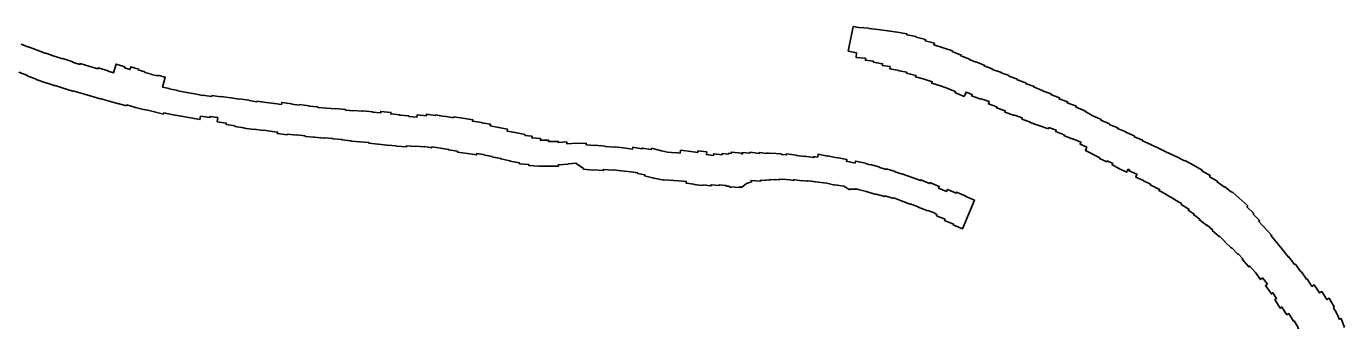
# Model space of a CAD drawing. Extents: x 2650582 to 3923188, y 277893 to 989177.
# Drawn here: x 3813483 to 3833817, y 348533 to 353068 of the extents above; entities that cross this region are included whole.
import ezdxf

# ---------------------------------------------------------------- set-up
doc = ezdxf.new("R2010")
doc.units = 0
doc.layers.add('Level 3', color=7, linetype='Continuous')

msp = doc.modelspace()

# ---------------------------------------------------------------- linework, layer by layer
at = {"layer": 'Level 3'}
for points in [[(3827948, 351989), (3827805, 352051), (3827811, 352065), (3827694, 352108), (3827694, 352109), (3827598, 352145), (3827448, 352192), (3827456, 352214), (3827315, 352258), (3827197, 352288), (3827205, 352313), (3827061, 352347), (3827064, 352360), (3826944, 352382), (3826945, 352388), (3826801, 352416), (3826808, 352448), (3826686, 352466), (3826689, 352493), (3826546, 352514), (3826548, 352534), (3826424, 352546), (3826427, 352576), (3826282, 352589), (3826289, 352660), (3826160, 352686), (3826236, 353068)], [(3826236, 353068), (3826323, 353050), (3826324, 353053), (3826478, 353039), (3826478, 353036), (3826618, 353022), (3826624, 353022), (3826773, 353000), (3826773, 352998), (3826913, 352978), (3826913, 352981), (3827066, 352951), (3827064, 352938), (3827207, 352910), (3827206, 352902), (3827352, 352865), (3827348, 352847), (3827489, 352811), (3827483, 352785), (3827627, 352739), (3827627, 352737), (3827766, 352693), (3827762, 352679), (3827903, 352626), (3827899, 352613), (3827936, 352598), (3828030, 352563), (3828029, 352559)], [(3815310, 352369), (3815209, 352396), (3815213, 352410), (3815094, 352445), (3815083, 352404), (3814997, 352431), (3815001, 352446), (3814867, 352487), (3814826, 352353), (3814743, 352377), (3814744, 352382), (3814589, 352427), (3814586, 352416), (3814448, 352456), (3814447, 352456), (3814314, 352495), (3814310, 352482), (3814197, 352518), (3814198, 352521), (3814046, 352572), (3814044, 352566), (3813912, 352611), (3813911, 352607), (3813782, 352654), (3813781, 352650), (3813649, 352701), (3813648, 352699), (3813516, 352750), (3813516, 352749), (3813401, 352793)], [(3828029, 352559), (3828127, 352517), (3828129, 352520), (3828258, 352470), (3828255, 352462), (3828382, 352414), (3828379, 352405), (3828522, 352355), (3828521, 352352), (3828642, 352309), (3828638, 352300), (3828771, 352253), (3828767, 352242), (3828900, 352199), (3828897, 352188), (3829030, 352140), (3829026, 352129), (3829158, 352082), (3829155, 352076), (3829288, 352028), (3829285, 352017), (3829418, 351967), (3829413, 351953), (3829544, 351905), (3829539, 351891), (3829680, 351836), (3829674, 351822), (3829811, 351768), (3829809, 351763), (3829925, 351692), (3830064, 351634), (3830059, 351621), (3830189, 351567), (3830186, 351558), (3830317, 351505), (3830313, 351494), (3830442, 351440), (3830441, 351435), (3830572, 351381), (3830567, 351369)], [(3813366, 352362), (3813498, 352311), (3813496, 352305), (3813635, 352252), (3813634, 352251), (3813785, 352196), (3813786, 352200), (3813926, 352153), (3813928, 352159), (3814048, 352118), (3814048, 352116), (3814200, 352068), (3814202, 352074), (3814344, 352031), (3814344, 352032), (3814465, 351997), (3814465, 351996), (3814620, 351951), (3814621, 351954), (3814759, 351914), (3814759, 351916), (3814891, 351878), (3814892, 351880), (3815026, 351841)], [(3818248, 351802), (3818248, 351795), (3818117, 351806), (3818117, 351808), (3817977, 351819), (3817977, 351826), (3817846, 351837), (3817847, 351843), (3817691, 351862), (3817690, 351855), (3817578, 351868), (3817579, 351874), (3817423, 351896), (3817418, 351863), (3817314, 351878), (3817314, 351878), (3817181, 351897), (3817180, 351893), (3817040, 351913), (3817039, 351906), (3816920, 351923), (3816921, 351928), (3816762, 351950), (3816762, 351947), (3816641, 351964), (3816641, 351966), (3816482, 351989), (3816481, 351982), (3816344, 352001), (3816341, 351986), (3816200, 352007), (3816200, 352005), (3816083, 352026), (3815958, 352048), (3815958, 352048), (3815820, 352073), (3815821, 352077), (3815687, 352104), (3815688, 352108), (3815585, 352132), (3815626, 352283), (3815506, 352315), (3815503, 352304), (3815412, 352328), (3815413, 352330), (3815308, 352358), (3815310, 352369)], [(3829842, 351204), (3829736, 351250), (3829750, 351284), (3829625, 351333), (3829625, 351331), (3829488, 351384), (3829493, 351397), (3829362, 351446), (3829369, 351468), (3829255, 351508), (3829249, 351491), (3829115, 351537), (3829114, 351535), (3828969, 351586), (3828971, 351594), (3828838, 351640), (3828845, 351659), (3828727, 351701), (3828725, 351695), (3828578, 351748), (3828583, 351764), (3828449, 351810), (3828454, 351827), (3828322, 351876), (3828333, 351909), (3828210, 351951), (3828208, 351947), (3828063, 351997), (3828070, 352019), (3827977, 352056), (3827948, 351989)], [(3815026, 351841), (3815031, 351857), (3815164, 351818), (3815164, 351820), (3815312, 351783), (3815312, 351785), (3815441, 351755), (3815440, 351754), (3815597, 351717), (3815601, 351734), (3815748, 351705), (3815748, 351706), (3815873, 351684), (3815873, 351684), (3816161, 351632), (3816170, 351685), (3816314, 351664), (3816316, 351679), (3816435, 351662), (3816426, 351597), (3816567, 351577), (3816564, 351557), (3816703, 351537), (3816701, 351525), (3816839, 351506), (3816838, 351501), (3816997, 351478), (3816998, 351485), (3817138, 351465), (3817139, 351469), (3817279, 351449), (3817279, 351449), (3817357, 351438), (3817354, 351419), (3817510, 351397), (3817511, 351408), (3817653, 351391), (3817653, 351395), (3817783, 351380), (3817782, 351373), (3817923, 351361), (3817922, 351359), (3818079, 351346)], [(3821176, 351402), (3821024, 351431), (3821024, 351430), (3820898, 351454), (3820903, 351483), (3820772, 351508), (3820773, 351511), (3820638, 351536), (3820642, 351560), (3820505, 351581), (3820506, 351587), (3820365, 351609), (3820368, 351628), (3820213, 351652), (3820213, 351651), (3820072, 351673), (3820070, 351660), (3819931, 351682), (3819931, 351681), (3819792, 351703), (3819791, 351695), (3819657, 351716), (3819653, 351691), (3819509, 351703), (3819507, 351671), (3819384, 351681), (3819385, 351687), (3819243, 351698), (3819244, 351706), (3819103, 351718), (3819105, 351743), (3818950, 351756), (3818948, 351734), (3818824, 351744), (3818825, 351751), (3818669, 351764), (3818669, 351759), (3818528, 351771), (3818528, 351768), (3818404, 351778), (3818405, 351789), (3818248, 351802)], [(3823569, 351115), (3823495, 351122), (3823495, 351120), (3823374, 351131), (3823280, 351150), (3823281, 351151), (3823127, 351190), (3823122, 351168), (3822980, 351193), (3822978, 351180), (3822839, 351204), (3822835, 351177), (3822693, 351195), (3822692, 351194), (3822551, 351212), (3822550, 351207), (3822410, 351218), (3822410, 351224), (3822253, 351235), (3822253, 351231), (3822120, 351241), (3822120, 351266), (3821967, 351264), (3821967, 351267), (3821821, 351257), (3821818, 351287), (3821688, 351279), (3821688, 351295), (3821536, 351295), (3821536, 351315), (3821413, 351314), (3821415, 351339), (3821281, 351348), (3821284, 351375), (3821173, 351385), (3821176, 351402)], [(3818079, 351346), (3818080, 351351), (3818210, 351340), (3818210, 351337), (3818350, 351326), (3818350, 351318), (3818490, 351306), (3818489, 351299), (3818630, 351288), (3818630, 351287), (3818766, 351276), (3818766, 351266), (3818908, 351254), (3818908, 351250), (3819048, 351238), (3819048, 351236), (3819190, 351225), (3819190, 351224), (3819345, 351211), (3819347, 351229), (3819488, 351217), (3819489, 351220), (3819625, 351209), (3819626, 351214), (3819735, 351197), (3819737, 351211), (3819872, 351190), (3819872, 351191), (3819995, 351172), (3819994, 351166), (3820135, 351144), (3820133, 351130), (3820287, 351106), (3820288, 351108), (3820429, 351086), (3820432, 351109), (3820536, 351093), (3820535, 351086), (3820666, 351062), (3820665, 351058), (3820803, 351032), (3820801, 351025), (3820942, 350998), (3820941, 350992), (3821091, 350963), (3821089, 350950)], [(3830476, 350868), (3830452, 350819), (3830326, 350880), (3830328, 350885), (3830231, 350933), (3830240, 350953), (3830156, 350994), (3830149, 350979), (3830037, 351034), (3830041, 351042), (3829929, 351097), (3829931, 351100), (3829818, 351155), (3829842, 351204)], [(3830567, 351369), (3830701, 351313), (3830698, 351305), (3830826, 351249), (3830825, 351247), (3830926, 351202), (3830925, 351200), (3831091, 351117), (3831094, 351121), (3831211, 351060), (3831219, 351062), (3831349, 350998), (3831351, 351000), (3831486, 350931), (3831485, 350929), (3831619, 350854), (3831614, 350842), (3831743, 350768), (3831735, 350751), (3831855, 350681), (3831849, 350670), (3831962, 350591), (3831967, 350596), (3832066, 350517), (3832092, 350507), (3832323, 350304), (3832307, 350285), (3832415, 350185), (3832406, 350174), (3832505, 350075), (3832495, 350063), (3832691, 349851), (3832682, 349841), (3832786, 349716), (3832852, 349636), (3832951, 349509), (3832958, 349514), (3833043, 349399), (3833054, 349408)], [(3825689, 351053), (3825632, 351062), (3825630, 351046), (3825488, 351068), (3825487, 351061), (3825360, 351080), (3825361, 351084), (3825206, 351102), (3825204, 351086), (3825126, 351095), (3825127, 351103), (3824968, 351115), (3824967, 351111), (3824928, 351115), (3824928, 351114), (3824903, 351115), (3824903, 351110), (3824788, 351123), (3824787, 351111), (3824646, 351127), (3824645, 351115), (3824531, 351124), (3824529, 351101), (3824514, 351102), (3824516, 351112), (3824358, 351130), (3824356, 351109), (3824315, 351112), (3824313, 351097), (3824217, 351109), (3824215, 351090), (3824087, 351105), (3824084, 351078), (3823973, 351091), (3823978, 351133), (3823841, 351149), (3823838, 351126), (3823731, 351138), (3823731, 351141), (3823574, 351159), (3823569, 351115)], [(3827000, 350791), (3826999, 350789), (3826881, 350828), (3826882, 350831), (3826749, 350870), (3826747, 350864), (3826634, 350898), (3826635, 350902), (3826501, 350938), (3826501, 350936), (3826427, 350956), (3826427, 350959), (3826273, 350992), (3826266, 350960), (3826133, 350988), (3826139, 351014), (3825986, 351046), (3825985, 351043), (3825841, 351074), (3825839, 351065), (3825698, 351096), (3825689, 351053)], [(3821089, 350950), (3821236, 350937), (3821235, 350923), (3821387, 350913), (3821387, 350915), (3821533, 350915), (3821533, 350914), (3821690, 350915), (3821690, 350936), (3821841, 350946), (3821841, 350951), (3821967, 350960), (3821967, 350957), (3821965, 350955), (3822075, 350877), (3822074, 350865), (3822231, 350853), (3822231, 350857), (3822382, 350846), (3822384, 350860), (3822531, 350850), (3822531, 350856), (3822663, 350839), (3822664, 350842), (3822805, 350824), (3822806, 350827), (3822914, 350809), (3822912, 350799), (3823023, 350780), (3823020, 350766), (3823162, 350730), (3823161, 350728), (3823317, 350697), (3823318, 350705), (3823471, 350691), (3823471, 350692), (3823613, 350680), (3823613, 350682)], [(3827529, 350167), (3827522, 350149), (3827655, 350094), (3827647, 350074), (3827784, 350017), (3827780, 350008), (3827923, 349949), (3828107, 350391), (3827973, 350447), (3827975, 350453), (3827830, 350513), (3827824, 350499), (3827690, 350554), (3827677, 350523), (3827553, 350574), (3827564, 350600), (3827420, 350660), (3827414, 350645), (3827280, 350701), (3827276, 350691), (3827147, 350738), (3827148, 350740), (3827000, 350791)], [(3832625, 349094), (3832551, 349192), (3832519, 349169), (3832441, 349272), (3832353, 349372), (3832339, 349360), (3832238, 349478), (3832248, 349487), (3832177, 349564), (3832169, 349556), (3832076, 349655), (3832072, 349649), (3831972, 349744), (3831974, 349747), (3831886, 349832), (3831883, 349828), (3831774, 349924), (3831780, 349932), (3831695, 350004), (3831690, 349997), (3831576, 350084), (3831584, 350096), (3831489, 350162), (3831498, 350176), (3831404, 350233), (3831415, 350253), (3831296, 350325), (3831302, 350337), (3831180, 350406), (3831183, 350412), (3831067, 350474), (3831069, 350478), (3830953, 350537), (3830962, 350556), (3830820, 350627), (3830824, 350635), (3830715, 350687), (3830717, 350692), (3830595, 350745), (3830614, 350791), (3830493, 350841), (3830499, 350858), (3830476, 350868)], [(3823613, 350682), (3823662, 350677), (3823659, 350652), (3823781, 350638), (3823781, 350633), (3823919, 350617), (3823919, 350625), (3824043, 350610), (3824045, 350628), (3824169, 350614), (3824171, 350627), (3824278, 350614), (3824277, 350606), (3824313, 350603), (3824347, 350586), (3824351, 350595), (3824485, 350584), (3824486, 350594), (3824501, 350593), (3824502, 350599), (3824512, 350585), (3824592, 350645), (3824669, 350671), (3824661, 350694), (3824807, 350683), (3824808, 350699), (3824891, 350693), (3824891, 350705), (3824955, 350700), (3824955, 350709), (3825032, 350704), (3825032, 350708), (3825097, 350703), (3825098, 350713), (3825145, 350709), (3825146, 350711), (3825258, 350701), (3825316, 350694), (3825317, 350705), (3825335, 350703), (3825444, 350686), (3825445, 350694), (3825529, 350684), (3825529, 350689), (3825543, 350687), (3825587, 350680), (3825587, 350682), (3825651, 350674), (3825650, 350674), (3825829, 350653), (3825955, 350623), (3825955, 350624), (3826092, 350603), (3826157, 350563), (3826157, 350561), (3826162, 350561), (3826178, 350551), (3826184, 350561), (3826280, 350561), (3826280, 350564), (3826316, 350556), (3826315, 350553), (3826440, 350525), (3826439, 350521), (3826591, 350477), (3826593, 350482), (3826724, 350444), (3826727, 350456), (3826862, 350417), (3826864, 350423), (3826967, 350385), (3826967, 350384), (3827117, 350330), (3827118, 350333), (3827241, 350288), (3827239, 350282), (3827390, 350227), (3827390, 350228), (3827500, 350187), (3827498, 350182), (3827529, 350167)], [(3833054, 349408), (3833142, 349283), (3833150, 349287), (3833227, 349172), (3833237, 349177), (3833313, 349059), (3833349, 349082), (3833430, 348959), (3833467, 348980), (3833544, 348857), (3833577, 348877), (3833656, 348744), (3833645, 348737)], [(3833239, 348329), (3833174, 348290), (3833094, 348424), (3833098, 348427), (3833037, 348530), (3833028, 348525), (3832956, 348642), (3832928, 348624), (3832849, 348742), (3832823, 348726), (3832739, 348856), (3832767, 348874), (3832711, 348962), (3832688, 348945), (3832596, 349073), (3832625, 349094)], [(3833645, 348737), (3833657, 348711), (3833674, 348681), (3833678, 348683), (3833698, 348635), (3833712, 348611), (3833710, 348610), (3833734, 348554), (3833765, 348565), (3833817, 348428)]]:
    msp.add_lwpolyline(points, dxfattribs=at)

doc.saveas('drawing.dxf')
